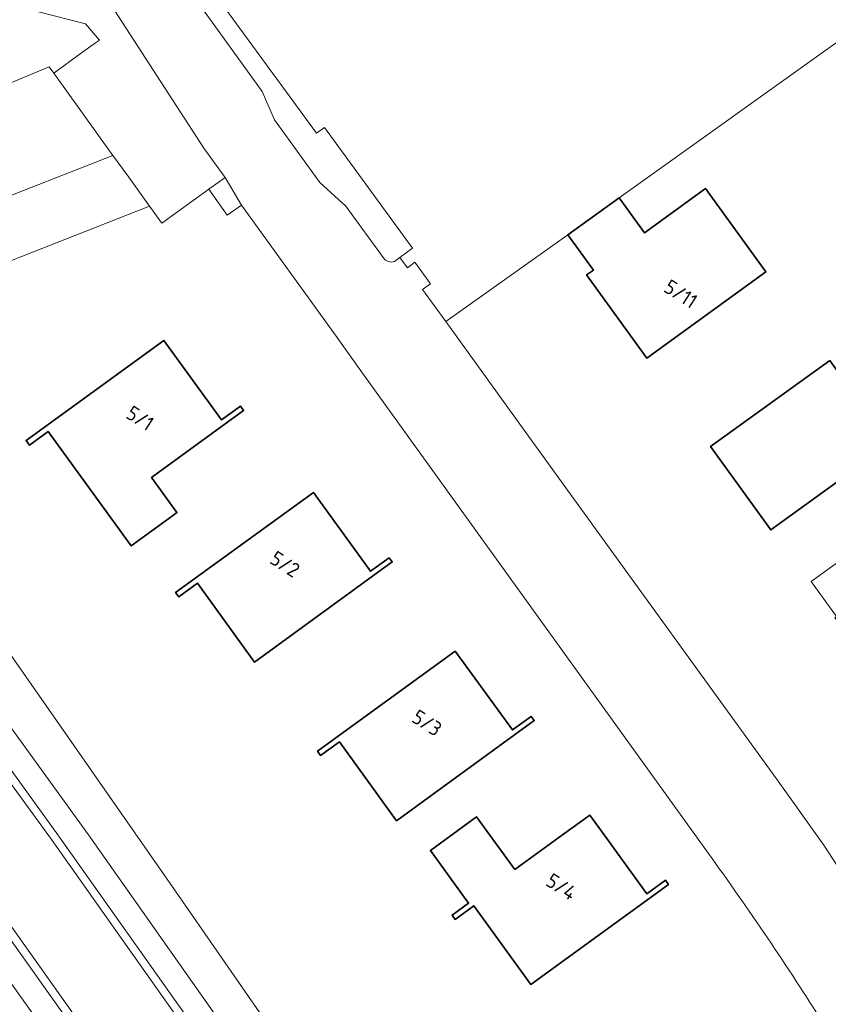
# Model space of a CAD drawing. Extents: x 184422 to 188298, y 343471 to 350189.
# Tile 487 of 513: x 187402 to 187452, y 349490 to 349550. Entities that reach past the tile are written whole.
import ezdxf
from ezdxf.enums import TextEntityAlignment as Align

# ---------------------------------------------------------------- set-up
doc = ezdxf.new("R2010")
doc.units = 0
for name, color, linetype, lineweight in [('B-WA-GR-GROENVOORZIENING-GV', 252, 'Continuous', 18), ('B-WA-OG-TERREIN_CULTUURSCHEIDING-GV', 252, 'Continuous', 18), ('B-WA-OG-TERREIN_ERF-GV', 252, 'Continuous', 18), ('B-WA-OG-WEG-GV', 252, 'Continuous', 18), ('B-WA-VH-VERHARDING_ASFALT-GV', 252, 'Continuous', 18), ('B-WA-VH-VERHARDING_BETONSTRAATSTEEN-GV', 252, 'Continuous', 18), ('B-WA-VH-VERHARDING_GESLOTEN-GV', 252, 'Continuous', 18), ('B-WA-VH-VERHARDING_OPEN-GV', 252, 'Continuous', 18), ('B-WA-VH-VERHARDING_TEGEL-GV', 252, 'Continuous', 18), ('B-WE-OG-BEBOUWING-GV', 250, 'Continuous', 35), ('B-WE-OG-BEBOUWING-T18', 10, 'Continuous', 18)]:
    doc.layers.add(name, color=color, linetype=linetype, lineweight=lineweight)
doc.styles.add('NLCS-ISO-M500-T18', font='NLCS-ISO.ttf', dxfattribs={"height": 0.9})

msp = doc.modelspace()

# ---------------------------------------------------------------- linework, layer by layer
at = {"layer": 'B-WA-GR-GROENVOORZIENING-GV', "flags": 128}
msp.add_lwpolyline([(187411.285, 349555.534), (187420.345, 349543.135), (187420.833, 349543.483), (187426.248, 349536.063), (187425.475, 349535.489), (187425.939, 349534.845), (187426.404, 349535.198), (187427.349, 349533.871), (187426.868, 349533.525), (187428.297, 349531.55), (187435.81, 349536.881), (187438.959, 349539.164), (187452.683, 349548.944)], dxfattribs=at)
msp.add_lwpolyline([(187411.285, 349555.534), (187420.345, 349543.135), (187420.833, 349543.483), (187426.248, 349536.063), (187425.475, 349535.489), (187425.939, 349534.845), (187426.404, 349535.198), (187427.349, 349533.871), (187426.868, 349533.525), (187428.297, 349531.55), (187435.81, 349536.881), (187438.959, 349539.164), (187452.683, 349548.944)], dxfattribs=at)
msp.add_lwpolyline([(187411.285, 349555.534), (187420.345, 349543.135), (187420.833, 349543.483), (187426.248, 349536.063), (187425.475, 349535.489), (187425.939, 349534.845), (187426.404, 349535.198), (187427.349, 349533.871), (187426.868, 349533.525), (187428.297, 349531.55), (187435.81, 349536.881), (187438.959, 349539.164), (187452.683, 349548.944)], dxfattribs=at)
at = {"layer": 'B-WA-OG-TERREIN_CULTUURSCHEIDING-GV', "flags": 128}
msp.add_lwpolyline([(187391.87, 349541.55), (187393.815, 349543.019), (187403.908, 349547.21), (187404.182, 349546.828), (187405.813, 349548.001), (187406.761, 349548.684), (187406.997, 349548.853), (187406.144, 349549.855), (187398.414, 349551.853)], dxfattribs=at)
msp.add_lwpolyline([(187391.87, 349541.55), (187393.815, 349543.019), (187403.908, 349547.21), (187404.182, 349546.828), (187405.813, 349548.001), (187406.761, 349548.684), (187406.997, 349548.853), (187406.144, 349549.855), (187398.414, 349551.853)], dxfattribs=at)
msp.add_lwpolyline([(187391.87, 349541.55), (187393.815, 349543.019), (187403.908, 349547.21), (187404.182, 349546.828), (187405.813, 349548.001), (187406.761, 349548.684), (187406.997, 349548.853), (187406.144, 349549.855), (187398.414, 349551.853)], dxfattribs=at)
msp.add_lwpolyline([(187419.631, 349460.793), (187421.321, 349461.882), (187417.52, 349467.767), (187406.442, 349483.997), (187395.036, 349500), (187392.413, 349503.584), (187389.775, 349507.156), (187376.932, 349524.171), (187375.593, 349525.627), (187373.699, 349524.923), (187374.121, 349524.273), (187375.395, 349522.888), (187388.158, 349505.978), (187390.81, 349502.388), (187393.414, 349498.83), (187404.805, 349482.848), (187415.853, 349466.662)], close=True, dxfattribs=at)
msp.add_lwpolyline([(187419.631, 349460.793), (187421.321, 349461.882), (187417.52, 349467.767), (187406.442, 349483.997), (187395.036, 349500), (187392.413, 349503.584), (187389.775, 349507.156), (187376.932, 349524.171), (187375.593, 349525.627), (187373.699, 349524.923), (187374.121, 349524.273), (187375.395, 349522.888), (187388.158, 349505.978), (187390.81, 349502.388), (187393.414, 349498.83), (187404.805, 349482.848), (187415.853, 349466.662)], close=True, dxfattribs=at)
msp.add_lwpolyline([(187419.631, 349460.793), (187421.321, 349461.882), (187417.52, 349467.767), (187406.442, 349483.997), (187395.036, 349500), (187392.413, 349503.584), (187389.775, 349507.156), (187376.932, 349524.171), (187375.593, 349525.627), (187373.699, 349524.923), (187374.121, 349524.273), (187375.395, 349522.888), (187388.158, 349505.978), (187390.81, 349502.388), (187393.414, 349498.83), (187404.805, 349482.848), (187415.853, 349466.662)], close=True, dxfattribs=at)
at = {"layer": 'B-WA-OG-TERREIN_ERF-GV', "flags": 128}
for points in [[(187569.571, 349561.003), (187562.517, 349569.214), (187563.082, 349569.719), (187562.609, 349570.461), (187559.673, 349573.976), (187559.581, 349574.655), (187555.616, 349579.211), (187554.937, 349578.759), (187554.058, 349577.467), (187494.557, 349527.561), (187492.281, 349525.772), (187488.541, 349524.797), (187484.802, 349524.147), (187480.087, 349524.96), (187470.332, 349530.162), (187452.683, 349548.944), (187438.959, 349539.164)], [(187569.571, 349561.003), (187562.517, 349569.214), (187563.082, 349569.719), (187562.609, 349570.461), (187559.673, 349573.976), (187559.581, 349574.655), (187555.616, 349579.211), (187554.937, 349578.759), (187554.058, 349577.467), (187494.557, 349527.561), (187492.281, 349525.772), (187488.541, 349524.797), (187484.802, 349524.147), (187480.087, 349524.96), (187470.332, 349530.162), (187452.683, 349548.944), (187438.959, 349539.164)], [(187569.571, 349561.003), (187562.517, 349569.214), (187563.082, 349569.719), (187562.609, 349570.461), (187559.673, 349573.976), (187559.581, 349574.655), (187555.616, 349579.211), (187554.937, 349578.759), (187554.058, 349577.467), (187494.557, 349527.561), (187492.281, 349525.772), (187488.541, 349524.797), (187484.802, 349524.147), (187480.087, 349524.96), (187470.332, 349530.162), (187452.683, 349548.944), (187438.959, 349539.164)], [(187398.631, 349539.045), (187399.735, 349538.596), (187407.824, 349541.767), (187404.182, 349546.828), (187403.908, 349547.21), (187393.815, 349543.019), (187391.87, 349541.55)], [(187398.631, 349539.045), (187399.735, 349538.596), (187407.824, 349541.767), (187404.182, 349546.828), (187403.908, 349547.21), (187393.815, 349543.019), (187391.87, 349541.55)], [(187398.631, 349539.045), (187399.735, 349538.596), (187407.824, 349541.767), (187404.182, 349546.828), (187403.908, 349547.21), (187393.815, 349543.019), (187391.87, 349541.55)], [(187444.452, 349498.852), (187423.181, 349528.377), (187421.549, 349530.642), (187415.743, 349538.701), (187414.846, 349538.083), (187413.727, 349539.685), (187410.825, 349537.597), (187410.074, 349538.639), (187401.587, 349535.31)], [(187444.452, 349498.852), (187423.181, 349528.377), (187421.549, 349530.642), (187415.743, 349538.701), (187414.846, 349538.083), (187413.727, 349539.685), (187410.825, 349537.597), (187410.074, 349538.639), (187401.587, 349535.31)], [(187444.452, 349498.852), (187423.181, 349528.377), (187421.549, 349530.642), (187415.743, 349538.701), (187414.846, 349538.083), (187413.727, 349539.685), (187410.825, 349537.597), (187410.074, 349538.639), (187401.587, 349535.31)], [(187438.959, 349539.164), (187440.526, 349537.003), (187444.283, 349539.727), (187447.995, 349534.608), (187440.676, 349529.301), (187436.964, 349534.42), (187437.377, 349534.719), (187435.81, 349536.881), (187428.297, 349531.55), (187432.76, 349525.381), (187435.791, 349521.19), (187448.64, 349503.429), (187451.549, 349499.354), (187456.796, 349491.307), (187465.986, 349476.63)], [(187438.959, 349539.164), (187440.526, 349537.003), (187444.283, 349539.727), (187447.995, 349534.608), (187440.676, 349529.301), (187436.964, 349534.42), (187437.377, 349534.719), (187435.81, 349536.881), (187428.297, 349531.55), (187432.76, 349525.381), (187435.791, 349521.19), (187448.64, 349503.429), (187451.549, 349499.354), (187456.796, 349491.307), (187465.986, 349476.63)], [(187438.959, 349539.164), (187440.526, 349537.003), (187444.283, 349539.727), (187447.995, 349534.608), (187440.676, 349529.301), (187436.964, 349534.42), (187437.377, 349534.719), (187435.81, 349536.881), (187428.297, 349531.55), (187432.76, 349525.381), (187435.791, 349521.19), (187448.64, 349503.429), (187451.549, 349499.354), (187456.796, 349491.307), (187465.986, 349476.63)], [(187394.224, 349525.139), (187394.408, 349524.036), (187394.612, 349522.937), (187394.703, 349520.841), (187411.349, 349496.991), (187428.269, 349472.606), (187446.968, 349443.63), (187464.386, 349416.707), (187470.315, 349406.468), (187475.984, 349396.914), (187480.006, 349386.104), (187482.124, 349378.933), (187483.585, 349373.064), (187485.252, 349367.327), (187486.35, 349363.7), (187529.296, 349362.954), (187614.439, 349361.899)], [(187394.224, 349525.139), (187394.408, 349524.036), (187394.612, 349522.937), (187394.703, 349520.841), (187411.349, 349496.991), (187428.269, 349472.606), (187446.968, 349443.63), (187464.386, 349416.707), (187470.315, 349406.468), (187475.984, 349396.914), (187480.006, 349386.104), (187482.124, 349378.933), (187483.585, 349373.064), (187485.252, 349367.327), (187486.35, 349363.7), (187529.296, 349362.954), (187614.439, 349361.899)], [(187394.224, 349525.139), (187394.408, 349524.036), (187394.612, 349522.937), (187394.703, 349520.841), (187411.349, 349496.991), (187428.269, 349472.606), (187446.968, 349443.63), (187464.386, 349416.707), (187470.315, 349406.468), (187475.984, 349396.914), (187480.006, 349386.104), (187482.124, 349378.933), (187483.585, 349373.064), (187485.252, 349367.327), (187486.35, 349363.7), (187529.296, 349362.954), (187614.439, 349361.899)]]:
    msp.add_lwpolyline(points, dxfattribs=at)
for points in [[(187410.191, 349521.97), (187411.759, 349519.809), (187411.482, 349519.608), (187408.942, 349517.765), (187403.85, 349524.782), (187402.693, 349523.942), (187402.478, 349524.238), (187410.961, 349530.393), (187414.511, 349525.5), (187415.668, 349526.34), (187415.856, 349526.081)], [(187410.191, 349521.97), (187411.759, 349519.809), (187411.482, 349519.608), (187408.942, 349517.765), (187403.85, 349524.782), (187402.693, 349523.942), (187402.478, 349524.238), (187410.961, 349530.393), (187414.511, 349525.5), (187415.668, 349526.34), (187415.856, 349526.081)], [(187410.191, 349521.97), (187411.759, 349519.809), (187411.482, 349519.608), (187408.942, 349517.765), (187403.85, 349524.782), (187402.693, 349523.942), (187402.478, 349524.238), (187410.961, 349530.393), (187414.511, 349525.5), (187415.668, 349526.34), (187415.856, 349526.081)], [(187451.922, 349529.157), (187455.624, 349524.03), (187448.294, 349518.738), (187444.593, 349523.865)], [(187451.922, 349529.157), (187455.624, 349524.03), (187448.294, 349518.738), (187444.593, 349523.865)], [(187451.922, 349529.157), (187455.624, 349524.03), (187448.294, 349518.738), (187444.593, 349523.865)], [(187424.819, 349517.03), (187425.007, 349516.771), (187416.536, 349510.618), (187413.019, 349515.46), (187411.87, 349514.626), (187411.682, 349514.885), (187420.153, 349521.038), (187423.67, 349516.196)], [(187424.819, 349517.03), (187425.007, 349516.771), (187416.536, 349510.618), (187413.019, 349515.46), (187411.87, 349514.626), (187411.682, 349514.885), (187420.153, 349521.038), (187423.67, 349516.196)], [(187424.819, 349517.03), (187425.007, 349516.771), (187416.536, 349510.618), (187413.019, 349515.46), (187411.87, 349514.626), (187411.682, 349514.885), (187420.153, 349521.038), (187423.67, 349516.196)], [(187455.938, 349508.224), (187452.236, 349513.349), (187452.325, 349513.413), (187450.768, 349515.569), (187454.035, 349517.929), (187455.592, 349515.774), (187459.564, 349518.643), (187463.266, 349513.517), (187459.099, 349510.507), (187457.1, 349509.063)], [(187455.938, 349508.224), (187452.236, 349513.349), (187452.325, 349513.413), (187450.768, 349515.569), (187454.035, 349517.929), (187455.592, 349515.774), (187459.564, 349518.643), (187463.266, 349513.517), (187459.099, 349510.507), (187457.1, 349509.063)], [(187455.938, 349508.224), (187452.236, 349513.349), (187452.325, 349513.413), (187450.768, 349515.569), (187454.035, 349517.929), (187455.592, 349515.774), (187459.564, 349518.643), (187463.266, 349513.517), (187459.099, 349510.507), (187457.1, 349509.063)], [(187428.885, 349511.283), (187432.403, 349506.441), (187433.551, 349507.276), (187433.74, 349507.017), (187425.269, 349500.863), (187421.751, 349505.706), (187420.602, 349504.871), (187420.414, 349505.13)], [(187428.885, 349511.283), (187432.403, 349506.441), (187433.551, 349507.276), (187433.74, 349507.017), (187425.269, 349500.863), (187421.751, 349505.706), (187420.602, 349504.871), (187420.414, 349505.13)], [(187428.885, 349511.283), (187432.403, 349506.441), (187433.551, 349507.276), (187433.74, 349507.017), (187425.269, 349500.863), (187421.751, 349505.706), (187420.602, 349504.871), (187420.414, 349505.13)], [(187430.186, 349501.092), (187432.537, 349497.856), (187435.489, 349500), (187437.154, 349501.21), (187438.032, 349500), (187440.671, 349496.367), (187441.82, 349497.202), (187442.008, 349496.943), (187433.537, 349490.79), (187430.02, 349495.632), (187428.871, 349494.797), (187428.683, 349495.056), (187429.705, 349495.799), (187427.354, 349499.035)], [(187430.186, 349501.092), (187432.537, 349497.856), (187435.489, 349500), (187437.154, 349501.21), (187438.032, 349500), (187440.671, 349496.367), (187441.82, 349497.202), (187442.008, 349496.943), (187433.537, 349490.79), (187430.02, 349495.632), (187428.871, 349494.797), (187428.683, 349495.056), (187429.705, 349495.799), (187427.354, 349499.035)], [(187430.186, 349501.092), (187432.537, 349497.856), (187435.489, 349500), (187437.154, 349501.21), (187438.032, 349500), (187440.671, 349496.367), (187441.82, 349497.202), (187442.008, 349496.943), (187433.537, 349490.79), (187430.02, 349495.632), (187428.871, 349494.797), (187428.683, 349495.056), (187429.705, 349495.799), (187427.354, 349499.035)]]:
    msp.add_lwpolyline(points, close=True, dxfattribs=at)
at = {"layer": 'B-WA-OG-TERREIN_ERF-GV'}
msp.add_lwpolyline([(187451.545, 349488.355, 0.016397), (187444.452, 349498.852)], format="xyb", dxfattribs=at)
msp.add_lwpolyline([(187451.545, 349488.355, 0.016397), (187444.452, 349498.852)], format="xyb", dxfattribs=at)
msp.add_lwpolyline([(187451.545, 349488.355, 0.016397), (187444.452, 349498.852)], format="xyb", dxfattribs=at)
at = {"layer": 'B-WA-OG-WEG-GV', "flags": 128}
msp.add_lwpolyline([(187482.862, 349363.761), (187486.35, 349363.7), (187485.252, 349367.327), (187483.585, 349373.064), (187482.124, 349378.933), (187480.006, 349386.104), (187475.984, 349396.914), (187470.315, 349406.468), (187464.386, 349416.707), (187446.968, 349443.63), (187428.269, 349472.606), (187411.349, 349496.991), (187394.703, 349520.841), (187386.599, 349529.886), (187385.11, 349528.774), (187385.504, 349528.294), (187385.31, 349528.123), (187397.154, 349512.547), (187401.765, 349506.293), (187406.324, 349500), (187415.66, 349486.747), (187424.759, 349473.329), (187425.086, 349472.885), (187463.577, 349413.051)], dxfattribs=at)
msp.add_lwpolyline([(187482.862, 349363.761), (187486.35, 349363.7), (187485.252, 349367.327), (187483.585, 349373.064), (187482.124, 349378.933), (187480.006, 349386.104), (187475.984, 349396.914), (187470.315, 349406.468), (187464.386, 349416.707), (187446.968, 349443.63), (187428.269, 349472.606), (187411.349, 349496.991), (187394.703, 349520.841), (187386.599, 349529.886), (187385.11, 349528.774), (187385.504, 349528.294), (187385.31, 349528.123), (187397.154, 349512.547), (187401.765, 349506.293), (187406.324, 349500), (187415.66, 349486.747), (187424.759, 349473.329), (187425.086, 349472.885), (187463.577, 349413.051)], dxfattribs=at)
msp.add_lwpolyline([(187482.862, 349363.761), (187486.35, 349363.7), (187485.252, 349367.327), (187483.585, 349373.064), (187482.124, 349378.933), (187480.006, 349386.104), (187475.984, 349396.914), (187470.315, 349406.468), (187464.386, 349416.707), (187446.968, 349443.63), (187428.269, 349472.606), (187411.349, 349496.991), (187394.703, 349520.841), (187386.599, 349529.886), (187385.11, 349528.774), (187385.504, 349528.294), (187385.31, 349528.123), (187397.154, 349512.547), (187401.765, 349506.293), (187406.324, 349500), (187415.66, 349486.747), (187424.759, 349473.329), (187425.086, 349472.885), (187463.577, 349413.051)], dxfattribs=at)
at = {"layer": 'B-WA-VH-VERHARDING_ASFALT-GV', "flags": 128}
for points in [[(187463.577, 349413.051), (187425.086, 349472.885), (187424.759, 349473.329), (187415.66, 349486.747), (187406.324, 349500), (187401.765, 349506.293), (187397.154, 349512.547), (187385.31, 349528.123), (187384.179, 349529.61)], [(187463.577, 349413.051), (187425.086, 349472.885), (187424.759, 349473.329), (187415.66, 349486.747), (187406.324, 349500), (187401.765, 349506.293), (187397.154, 349512.547), (187385.31, 349528.123), (187384.179, 349529.61)], [(187463.577, 349413.051), (187425.086, 349472.885), (187424.759, 349473.329), (187415.66, 349486.747), (187406.324, 349500), (187401.765, 349506.293), (187397.154, 349512.547), (187385.31, 349528.123), (187384.179, 349529.61)], [(187370.142, 349529.088), (187371.191, 349528.669), (187372.203, 349528.168), (187373.174, 349527.583), (187374.096, 349526.922), (187375.593, 349525.627), (187376.932, 349524.171), (187389.775, 349507.156), (187392.413, 349503.584), (187395.036, 349500), (187406.442, 349483.997), (187417.52, 349467.767), (187421.321, 349461.882), (187438.938, 349434.601), (187444.356, 349426.155), (187445.826, 349423.864), (187449.131, 349418.653), (187452.921, 349412.791), (187456.056, 349407.775), (187459.653, 349402.02), (187462.077, 349397.528)], [(187370.142, 349529.088), (187371.191, 349528.669), (187372.203, 349528.168), (187373.174, 349527.583), (187374.096, 349526.922), (187375.593, 349525.627), (187376.932, 349524.171), (187389.775, 349507.156), (187392.413, 349503.584), (187395.036, 349500), (187406.442, 349483.997), (187417.52, 349467.767), (187421.321, 349461.882), (187438.938, 349434.601), (187444.356, 349426.155), (187445.826, 349423.864), (187449.131, 349418.653), (187452.921, 349412.791), (187456.056, 349407.775), (187459.653, 349402.02), (187462.077, 349397.528)], [(187370.142, 349529.088), (187371.191, 349528.669), (187372.203, 349528.168), (187373.174, 349527.583), (187374.096, 349526.922), (187375.593, 349525.627), (187376.932, 349524.171), (187389.775, 349507.156), (187392.413, 349503.584), (187395.036, 349500), (187406.442, 349483.997), (187417.52, 349467.767), (187421.321, 349461.882), (187438.938, 349434.601), (187444.356, 349426.155), (187445.826, 349423.864), (187449.131, 349418.653), (187452.921, 349412.791), (187456.056, 349407.775), (187459.653, 349402.02), (187462.077, 349397.528)], [(187461.989, 349411.746), (187423.481, 349471.66), (187422.975, 349472.368), (187413.633, 349486.132), (187404.035, 349499.709), (187399.766, 349505.571), (187395.448, 349511.4), (187383.873, 349526.651), (187384.271, 349526.954), (187384.119, 349527.154)], [(187461.989, 349411.746), (187423.481, 349471.66), (187422.975, 349472.368), (187413.633, 349486.132), (187404.035, 349499.709), (187399.766, 349505.571), (187395.448, 349511.4), (187383.873, 349526.651), (187384.271, 349526.954), (187384.119, 349527.154)], [(187461.989, 349411.746), (187423.481, 349471.66), (187422.975, 349472.368), (187413.633, 349486.132), (187404.035, 349499.709), (187399.766, 349505.571), (187395.448, 349511.4), (187383.873, 349526.651), (187384.271, 349526.954), (187384.119, 349527.154)], [(187384.119, 349527.154), (187384.271, 349526.954), (187395.848, 349511.7), (187400.169, 349505.867), (187404.441, 349500), (187414.044, 349486.417), (187423.385, 349472.654), (187423.895, 349471.941), (187462.408, 349412.02)], [(187384.119, 349527.154), (187384.271, 349526.954), (187395.848, 349511.7), (187400.169, 349505.867), (187404.441, 349500), (187414.044, 349486.417), (187423.385, 349472.654), (187423.895, 349471.941), (187462.408, 349412.02)], [(187384.119, 349527.154), (187384.271, 349526.954), (187395.848, 349511.7), (187400.169, 349505.867), (187404.441, 349500), (187414.044, 349486.417), (187423.385, 349472.654), (187423.895, 349471.941), (187462.408, 349412.02)], [(187379.33, 349523.462), (187379.454, 349523.298), (187379.853, 349523.6), (187391.445, 349508.322), (187394.405, 349504.314), (187397.344, 349500.292), (187408.458, 349484.661), (187419.254, 349468.802), (187440.22, 349436.326), (187450.235, 349420.7)], [(187379.33, 349523.462), (187379.454, 349523.298), (187379.853, 349523.6), (187391.445, 349508.322), (187394.405, 349504.314), (187397.344, 349500.292), (187408.458, 349484.661), (187419.254, 349468.802), (187440.22, 349436.326), (187450.235, 349420.7)], [(187379.33, 349523.462), (187379.454, 349523.298), (187379.853, 349523.6), (187391.445, 349508.322), (187394.405, 349504.314), (187397.344, 349500.292), (187408.458, 349484.661), (187419.254, 349468.802), (187440.22, 349436.326), (187450.235, 349420.7)], [(187475.253, 349341.406), (187474.181, 349272.349), (187475.688, 349272.326), (187476.546, 349329.025), (187476.765, 349342.381), (187476.525, 349351.159), (187475.483, 349361.319), (187473.827, 349370.16), (187471.733, 349378.035), (187467.831, 349388.913), (187464.462, 349396.252), (187460.774, 349403.055), (187458.282, 349407.235), (187449.814, 349420.43), (187439.799, 349436.056), (187418.837, 349468.526), (187408.048, 349484.375), (187396.938, 349500), (187394.002, 349504.018), (187391.045, 349508.022), (187379.454, 349523.298), (187379.33, 349523.462)], [(187475.253, 349341.406), (187474.181, 349272.349), (187475.688, 349272.326), (187476.546, 349329.025), (187476.765, 349342.381), (187476.525, 349351.159), (187475.483, 349361.319), (187473.827, 349370.16), (187471.733, 349378.035), (187467.831, 349388.913), (187464.462, 349396.252), (187460.774, 349403.055), (187458.282, 349407.235), (187449.814, 349420.43), (187439.799, 349436.056), (187418.837, 349468.526), (187408.048, 349484.375), (187396.938, 349500), (187394.002, 349504.018), (187391.045, 349508.022), (187379.454, 349523.298), (187379.33, 349523.462)], [(187475.253, 349341.406), (187474.181, 349272.349), (187475.688, 349272.326), (187476.546, 349329.025), (187476.765, 349342.381), (187476.525, 349351.159), (187475.483, 349361.319), (187473.827, 349370.16), (187471.733, 349378.035), (187467.831, 349388.913), (187464.462, 349396.252), (187460.774, 349403.055), (187458.282, 349407.235), (187449.814, 349420.43), (187439.799, 349436.056), (187418.837, 349468.526), (187408.048, 349484.375), (187396.938, 349500), (187394.002, 349504.018), (187391.045, 349508.022), (187379.454, 349523.298), (187379.33, 349523.462)]]:
    msp.add_lwpolyline(points, dxfattribs=at)
at = {"layer": 'B-WA-VH-VERHARDING_BETONSTRAATSTEEN-GV', "flags": 128}
for points in [[(187462.408, 349412.02), (187423.895, 349471.941), (187423.385, 349472.654), (187414.044, 349486.417), (187404.441, 349500), (187400.169, 349505.867), (187395.848, 349511.7), (187384.271, 349526.954), (187383.873, 349526.651), (187395.448, 349511.4), (187399.766, 349505.571), (187404.035, 349499.709), (187413.633, 349486.132), (187422.975, 349472.368), (187423.481, 349471.66), (187461.989, 349411.746)], [(187462.408, 349412.02), (187423.895, 349471.941), (187423.385, 349472.654), (187414.044, 349486.417), (187404.441, 349500), (187400.169, 349505.867), (187395.848, 349511.7), (187384.271, 349526.954), (187383.873, 349526.651), (187395.448, 349511.4), (187399.766, 349505.571), (187404.035, 349499.709), (187413.633, 349486.132), (187422.975, 349472.368), (187423.481, 349471.66), (187461.989, 349411.746)], [(187462.408, 349412.02), (187423.895, 349471.941), (187423.385, 349472.654), (187414.044, 349486.417), (187404.441, 349500), (187400.169, 349505.867), (187395.848, 349511.7), (187384.271, 349526.954), (187383.873, 349526.651), (187395.448, 349511.4), (187399.766, 349505.571), (187404.035, 349499.709), (187413.633, 349486.132), (187422.975, 349472.368), (187423.481, 349471.66), (187461.989, 349411.746)], [(187450.235, 349420.7), (187440.22, 349436.326), (187419.254, 349468.802), (187408.458, 349484.661), (187397.344, 349500.292), (187394.405, 349504.314), (187391.445, 349508.322), (187379.853, 349523.6), (187379.454, 349523.298), (187391.045, 349508.022), (187394.002, 349504.018), (187396.938, 349500), (187408.048, 349484.375), (187418.837, 349468.526), (187439.799, 349436.056), (187449.814, 349420.43)], [(187450.235, 349420.7), (187440.22, 349436.326), (187419.254, 349468.802), (187408.458, 349484.661), (187397.344, 349500.292), (187394.405, 349504.314), (187391.445, 349508.322), (187379.853, 349523.6), (187379.454, 349523.298), (187391.045, 349508.022), (187394.002, 349504.018), (187396.938, 349500), (187408.048, 349484.375), (187418.837, 349468.526), (187439.799, 349436.056), (187449.814, 349420.43)], [(187450.235, 349420.7), (187440.22, 349436.326), (187419.254, 349468.802), (187408.458, 349484.661), (187397.344, 349500.292), (187394.405, 349504.314), (187391.445, 349508.322), (187379.853, 349523.6), (187379.454, 349523.298), (187391.045, 349508.022), (187394.002, 349504.018), (187396.938, 349500), (187408.048, 349484.375), (187418.837, 349468.526), (187439.799, 349436.056), (187449.814, 349420.43)]]:
    msp.add_lwpolyline(points, dxfattribs=at)
at = {"layer": 'B-WA-VH-VERHARDING_GESLOTEN-GV', "flags": 128}
for points in [[(187424.518, 349535.404), (187422.159, 349538.652), (187420.542, 349540.109), (187417.758, 349543.943), (187417.002, 349545.697), (187411.052, 349553.957), (187407.45, 349551.433), (187413.416, 349542.208), (187414.665, 349540.488), (187414.719, 349540.399), (187415.743, 349538.701), (187421.549, 349530.642), (187423.181, 349528.377), (187444.452, 349498.852)], [(187424.518, 349535.404), (187422.159, 349538.652), (187420.542, 349540.109), (187417.758, 349543.943), (187417.002, 349545.697), (187411.052, 349553.957), (187407.45, 349551.433), (187413.416, 349542.208), (187414.665, 349540.488), (187414.719, 349540.399), (187415.743, 349538.701), (187421.549, 349530.642), (187423.181, 349528.377), (187444.452, 349498.852)], [(187424.518, 349535.404), (187422.159, 349538.652), (187420.542, 349540.109), (187417.758, 349543.943), (187417.002, 349545.697), (187411.052, 349553.957), (187407.45, 349551.433), (187413.416, 349542.208), (187414.665, 349540.488), (187414.719, 349540.399), (187415.743, 349538.701), (187421.549, 349530.642), (187423.181, 349528.377), (187444.452, 349498.852)], [(187401.587, 349535.31), (187410.074, 349538.639), (187408.793, 349540.421), (187407.824, 349541.767), (187399.735, 349538.596), (187398.631, 349539.045)], [(187401.587, 349535.31), (187410.074, 349538.639), (187408.793, 349540.421), (187407.824, 349541.767), (187399.735, 349538.596), (187398.631, 349539.045)], [(187401.587, 349535.31), (187410.074, 349538.639), (187408.793, 349540.421), (187407.824, 349541.767), (187399.735, 349538.596), (187398.631, 349539.045)], [(187465.986, 349476.63), (187456.796, 349491.307), (187451.549, 349499.354), (187448.64, 349503.429), (187435.791, 349521.19), (187432.76, 349525.381), (187428.297, 349531.55), (187426.868, 349533.525), (187427.349, 349533.871), (187426.404, 349535.198), (187425.939, 349534.845), (187425.475, 349535.489), (187425.225, 349535.299)], [(187465.986, 349476.63), (187456.796, 349491.307), (187451.549, 349499.354), (187448.64, 349503.429), (187435.791, 349521.19), (187432.76, 349525.381), (187428.297, 349531.55), (187426.868, 349533.525), (187427.349, 349533.871), (187426.404, 349535.198), (187425.939, 349534.845), (187425.475, 349535.489), (187425.225, 349535.299)], [(187465.986, 349476.63), (187456.796, 349491.307), (187451.549, 349499.354), (187448.64, 349503.429), (187435.791, 349521.19), (187432.76, 349525.381), (187428.297, 349531.55), (187426.868, 349533.525), (187427.349, 349533.871), (187426.404, 349535.198), (187425.939, 349534.845), (187425.475, 349535.489), (187425.225, 349535.299)]]:
    msp.add_lwpolyline(points, dxfattribs=at)
at = {"layer": 'B-WA-VH-VERHARDING_GESLOTEN-GV'}
for points in [[(187425.225, 349535.299, -0.394128), (187424.518, 349535.404)], [(187425.225, 349535.299, -0.394128), (187424.518, 349535.404)], [(187425.225, 349535.299, -0.394128), (187424.518, 349535.404)], [(187444.452, 349498.852, -0.016397), (187451.545, 349488.355)], [(187444.452, 349498.852, -0.016397), (187451.545, 349488.355)], [(187444.452, 349498.852, -0.016397), (187451.545, 349488.355)]]:
    msp.add_lwpolyline(points, format="xyb", dxfattribs=at)
at = {"layer": 'B-WA-VH-VERHARDING_OPEN-GV', "flags": 128}
msp.add_lwpolyline([(187425.225, 349535.299), (187425.475, 349535.489), (187426.248, 349536.063), (187420.833, 349543.483), (187420.345, 349543.135), (187411.285, 349555.534), (187411.174, 349555.548), (187411.052, 349553.957), (187417.002, 349545.697), (187417.758, 349543.943), (187420.542, 349540.109), (187422.159, 349538.652), (187424.518, 349535.404)], dxfattribs=at)
msp.add_lwpolyline([(187425.225, 349535.299), (187425.475, 349535.489), (187426.248, 349536.063), (187420.833, 349543.483), (187420.345, 349543.135), (187411.285, 349555.534), (187411.174, 349555.548), (187411.052, 349553.957), (187417.002, 349545.697), (187417.758, 349543.943), (187420.542, 349540.109), (187422.159, 349538.652), (187424.518, 349535.404)], dxfattribs=at)
msp.add_lwpolyline([(187425.225, 349535.299), (187425.475, 349535.489), (187426.248, 349536.063), (187420.833, 349543.483), (187420.345, 349543.135), (187411.285, 349555.534), (187411.174, 349555.548), (187411.052, 349553.957), (187417.002, 349545.697), (187417.758, 349543.943), (187420.542, 349540.109), (187422.159, 349538.652), (187424.518, 349535.404)], dxfattribs=at)
msp.add_lwpolyline([(187415.743, 349538.701), (187414.719, 349540.399), (187413.727, 349539.685), (187414.846, 349538.083)], close=True, dxfattribs=at)
msp.add_lwpolyline([(187415.743, 349538.701), (187414.719, 349540.399), (187413.727, 349539.685), (187414.846, 349538.083)], close=True, dxfattribs=at)
msp.add_lwpolyline([(187415.743, 349538.701), (187414.719, 349540.399), (187413.727, 349539.685), (187414.846, 349538.083)], close=True, dxfattribs=at)
at = {"layer": 'B-WA-VH-VERHARDING_OPEN-GV'}
msp.add_lwpolyline([(187424.518, 349535.404, 0.394128), (187425.225, 349535.299)], format="xyb", dxfattribs=at)
msp.add_lwpolyline([(187424.518, 349535.404, 0.394128), (187425.225, 349535.299)], format="xyb", dxfattribs=at)
msp.add_lwpolyline([(187424.518, 349535.404, 0.394128), (187425.225, 349535.299)], format="xyb", dxfattribs=at)
at = {"layer": 'B-WA-VH-VERHARDING_TEGEL-GV', "flags": 128}
msp.add_lwpolyline([(187413.416, 349542.208), (187407.45, 349551.433), (187398.724, 349553.735), (187397.778, 349553.985), (187398.414, 349551.853), (187406.144, 349549.855), (187406.997, 349548.853), (187406.761, 349548.684), (187405.813, 349548.001), (187404.182, 349546.828), (187407.824, 349541.767), (187408.793, 349540.421), (187410.074, 349538.639), (187410.825, 349537.597), (187413.727, 349539.685), (187414.719, 349540.399), (187414.665, 349540.488)], close=True, dxfattribs=at)
msp.add_lwpolyline([(187413.416, 349542.208), (187407.45, 349551.433), (187398.724, 349553.735), (187397.778, 349553.985), (187398.414, 349551.853), (187406.144, 349549.855), (187406.997, 349548.853), (187406.761, 349548.684), (187405.813, 349548.001), (187404.182, 349546.828), (187407.824, 349541.767), (187408.793, 349540.421), (187410.074, 349538.639), (187410.825, 349537.597), (187413.727, 349539.685), (187414.719, 349540.399), (187414.665, 349540.488)], close=True, dxfattribs=at)
msp.add_lwpolyline([(187413.416, 349542.208), (187407.45, 349551.433), (187398.724, 349553.735), (187397.778, 349553.985), (187398.414, 349551.853), (187406.144, 349549.855), (187406.997, 349548.853), (187406.761, 349548.684), (187405.813, 349548.001), (187404.182, 349546.828), (187407.824, 349541.767), (187408.793, 349540.421), (187410.074, 349538.639), (187410.825, 349537.597), (187413.727, 349539.685), (187414.719, 349540.399), (187414.665, 349540.488)], close=True, dxfattribs=at)
at = {"layer": 'B-WE-OG-BEBOUWING-GV', "flags": 128}
for points in [[(187435.81, 349536.881), (187437.377, 349534.719), (187436.964, 349534.42), (187440.676, 349529.301), (187447.995, 349534.608), (187444.283, 349539.727), (187440.526, 349537.003), (187438.959, 349539.164)], [(187435.81, 349536.881), (187437.377, 349534.719), (187436.964, 349534.42), (187440.676, 349529.301), (187447.995, 349534.608), (187444.283, 349539.727), (187440.526, 349537.003), (187438.959, 349539.164)], [(187435.81, 349536.881), (187437.377, 349534.719), (187436.964, 349534.42), (187440.676, 349529.301), (187447.995, 349534.608), (187444.283, 349539.727), (187440.526, 349537.003), (187438.959, 349539.164)], [(187410.191, 349521.97), (187415.856, 349526.081), (187415.668, 349526.34), (187414.511, 349525.5), (187410.961, 349530.393), (187402.478, 349524.238), (187402.693, 349523.942), (187403.85, 349524.782), (187408.942, 349517.765), (187411.482, 349519.608), (187411.759, 349519.809)], [(187410.191, 349521.97), (187415.856, 349526.081), (187415.668, 349526.34), (187414.511, 349525.5), (187410.961, 349530.393), (187402.478, 349524.238), (187402.693, 349523.942), (187403.85, 349524.782), (187408.942, 349517.765), (187411.482, 349519.608), (187411.759, 349519.809)], [(187410.191, 349521.97), (187415.856, 349526.081), (187415.668, 349526.34), (187414.511, 349525.5), (187410.961, 349530.393), (187402.478, 349524.238), (187402.693, 349523.942), (187403.85, 349524.782), (187408.942, 349517.765), (187411.482, 349519.608), (187411.759, 349519.809)], [(187451.922, 349529.157), (187444.593, 349523.865), (187448.294, 349518.738), (187455.624, 349524.03)], [(187451.922, 349529.157), (187444.593, 349523.865), (187448.294, 349518.738), (187455.624, 349524.03)], [(187451.922, 349529.157), (187444.593, 349523.865), (187448.294, 349518.738), (187455.624, 349524.03)], [(187424.819, 349517.03), (187423.67, 349516.196), (187420.153, 349521.038), (187411.682, 349514.885), (187411.87, 349514.626), (187413.019, 349515.46), (187416.536, 349510.618), (187425.007, 349516.771)], [(187424.819, 349517.03), (187423.67, 349516.196), (187420.153, 349521.038), (187411.682, 349514.885), (187411.87, 349514.626), (187413.019, 349515.46), (187416.536, 349510.618), (187425.007, 349516.771)], [(187424.819, 349517.03), (187423.67, 349516.196), (187420.153, 349521.038), (187411.682, 349514.885), (187411.87, 349514.626), (187413.019, 349515.46), (187416.536, 349510.618), (187425.007, 349516.771)], [(187428.885, 349511.283), (187420.414, 349505.13), (187420.602, 349504.871), (187421.751, 349505.706), (187425.269, 349500.863), (187433.74, 349507.017), (187433.551, 349507.276), (187432.403, 349506.441)], [(187428.885, 349511.283), (187420.414, 349505.13), (187420.602, 349504.871), (187421.751, 349505.706), (187425.269, 349500.863), (187433.74, 349507.017), (187433.551, 349507.276), (187432.403, 349506.441)], [(187428.885, 349511.283), (187420.414, 349505.13), (187420.602, 349504.871), (187421.751, 349505.706), (187425.269, 349500.863), (187433.74, 349507.017), (187433.551, 349507.276), (187432.403, 349506.441)], [(187432.537, 349497.856), (187430.186, 349501.092), (187427.354, 349499.035), (187429.705, 349495.799), (187428.683, 349495.056), (187428.871, 349494.797), (187430.02, 349495.632), (187433.537, 349490.79), (187442.008, 349496.943), (187441.82, 349497.202), (187440.671, 349496.367), (187438.032, 349500), (187437.154, 349501.21), (187435.489, 349500)], [(187432.537, 349497.856), (187430.186, 349501.092), (187427.354, 349499.035), (187429.705, 349495.799), (187428.683, 349495.056), (187428.871, 349494.797), (187430.02, 349495.632), (187433.537, 349490.79), (187442.008, 349496.943), (187441.82, 349497.202), (187440.671, 349496.367), (187438.032, 349500), (187437.154, 349501.21), (187435.489, 349500)], [(187432.537, 349497.856), (187430.186, 349501.092), (187427.354, 349499.035), (187429.705, 349495.799), (187428.683, 349495.056), (187428.871, 349494.797), (187430.02, 349495.632), (187433.537, 349490.79), (187442.008, 349496.943), (187441.82, 349497.202), (187440.671, 349496.367), (187438.032, 349500), (187437.154, 349501.21), (187435.489, 349500)]]:
    msp.add_lwpolyline(points, close=True, dxfattribs=at)

# ---------------------------------------------------------------- texts
at = {"layer": 'B-WE-OG-BEBOUWING-T18', "style": 'NLCS-ISO-M500-T18'}
for s, p in [('5/11', (187442.753, 349533.251)), ('5/11', (187442.753, 349533.251)), ('5/11', (187442.753, 349533.251)), ('5/1', (187409.493, 349525.605)), ('5/1', (187409.493, 349525.605)), ('5/1', (187409.493, 349525.605)), ('5/2', (187418.41, 349516.632)), ('5/2', (187418.41, 349516.632)), ('5/2', (187418.41, 349516.632)), ('5/3', (187427.142, 349506.876)), ('5/3', (187427.142, 349506.876)), ('5/3', (187427.142, 349506.876)), ('5/4', (187435.41, 349496.803)), ('5/4', (187435.41, 349496.803)), ('5/4', (187435.41, 349496.803))]:
    msp.add_text(s, height=0.9, rotation=327.1, dxfattribs=at).set_placement(p, align=Align.MIDDLE)

doc.saveas('drawing.dxf')
